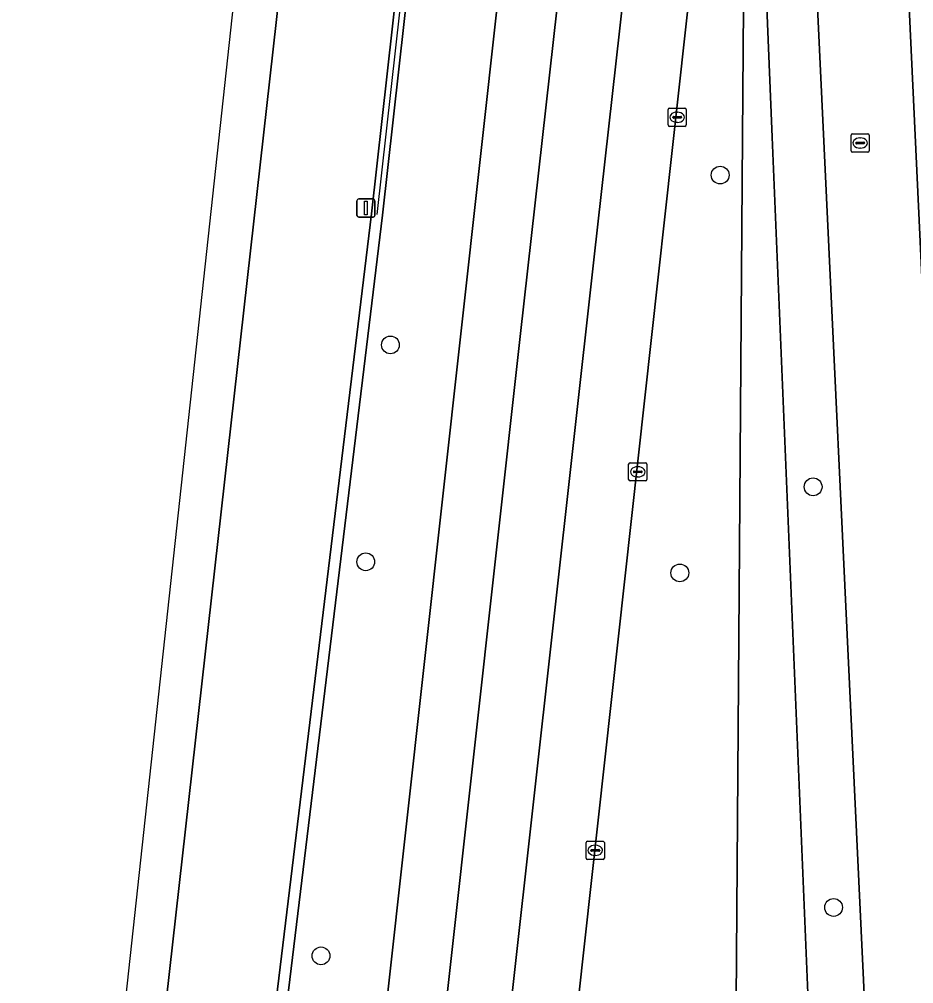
# Model space of a CAD drawing. Extents: x 162026 to 163502, y 387295 to 388169.
# Drawn here: x 162028.1 to 162077.2, y 387501 to 387554 of the extents above; entities that cross this region are included whole.
import ezdxf

# ---------------------------------------------------------------- set-up
doc = ezdxf.new("R2010")
doc.units = 0
for name, color, linetype in [('IMGEO_Berm_groen', 7, 'Continuous'), ('IMGEO_Boom', 7, 'Continuous'), ('IMGEO_Groenvoorziening', 7, 'Continuous'), ('IMGEO_Haag', 7, 'Continuous'), ('IMGEO_Hek', 7, 'Continuous'), ('IMGEO_Kolk', 7, 'Continuous'), ('IMGEO_Lichtmast', 7, 'Continuous'), ('IMGEO_Rijbaan_regionaal_gesloten', 7, 'Continuous'), ('IMGEO_Rioolput', 7, 'Continuous')]:
    doc.layers.add(name, color=color, linetype=linetype)

msp = doc.modelspace()

# ---------------------------------------------------------------- linework, layer by layer
at = {"layer": 'IMGEO_Berm_groen'}
msp.add_lwpolyline([(162070.558, 387750.033), (162070.715, 387751.433), (162082.73, 387858.959), (162085.888, 387887.498), (162092.582, 387948.213), (162098.331, 388000.033), (162100.436, 388019.009), (162101.034, 388018.962), (162098.927, 387999.967), (162093.178, 387948.147), (162086.483, 387887.426), (162083.326, 387858.893), (162071.311, 387751.367), (162071.154, 387749.967), (162064.775, 387692.973), (162048.017, 387543.217), (162038.634, 387465.803), (162038.336, 387465.839), (162038.038, 387465.875), (162047.421, 387543.289), (162064.177, 387693.016)], close=True, dxfattribs=at)
for points in [[(162064.05, 387750), (162057.767, 387693.483), (162056.727, 387684.126), (162047.718, 387603.08), (162036.137, 387500), (162030.941, 387454.36), (162030.73, 387452.526), (162030.286, 387448.671), (162029.893, 387445.259), (162029.553, 387442.306), (162029.44, 387441.239), (162028.358, 387431), (162028.258, 387430.068), (162028.052, 387428.264), (162033.041, 387427.758), (162033.149, 387428.806), (162035.199, 387428.61), (162035.081, 387427.551), (162037.244, 387427.331)], [(162037.244, 387427.331), (162040.156, 387427.036), (162040.402, 387429.193), (162040.503, 387430.114), (162041.617, 387440.377), (162041.731, 387441.427), (162042.071, 387444.383), (162042.463, 387447.798), (162042.907, 387451.657), (162043.118, 387453.488), (162048.26, 387500), (162059.518, 387601.502), (162069.77, 387692.609), (162071.42, 387707.267), (162076.229, 387750)], [(162069.156, 387593.845), (162067.972, 387583.123), (162058.793, 387500), (162053.572, 387452.74), (162053.367, 387450.91), (162052.934, 387447.048), (162052.22, 387440.67), (162052.104, 387439.634), (162050.945, 387429.352), (162050.842, 387428.441), (162050.553, 387425.98)], [(162072.467, 387462.661), (162071.249, 387460.207), (162069.991, 387458.294), (162069.372, 387457.057), (162070.271, 387452.944), (162070.151, 387451.553), (162072.857, 387451.937), (162074.201, 387453.44), (162074.818, 387455.42), (162076.443, 387455.525), (162076.254, 387459.092), (162074.53, 387500), (162070.096, 387593.801)], [(162069.454, 387547.501), (162068.075, 387580.99), (162067.829, 387547.516), (162067.467, 387500), (162067.241, 387470.233)], [(162067.241, 387470.233), (162067.467, 387500), (162067.829, 387547.516), (162068.075, 387580.99), (162069.454, 387547.501), (162071.437, 387500), (162072.849, 387466.239)], [(162072.849, 387466.239), (162071.437, 387500), (162069.454, 387547.501)]]:
    msp.add_lwpolyline(points, dxfattribs=at)
at = {"layer": 'IMGEO_Boom'}
for centre in [(162066.593, 387545.417), (162048.46, 387536.079), (162071.704, 387528.275), (162047.103, 387524.152), (162064.374, 387523.541), (162072.831, 387505.146), (162044.642, 387502.484)]:
    msp.add_circle(centre, 0.489, dxfattribs=at)
at = {"layer": 'IMGEO_Groenvoorziening'}
msp.add_lwpolyline([(162064.775, 387692.973), (162071.154, 387749.967), (162071.311, 387751.367), (162083.326, 387858.893), (162086.483, 387887.426), (162093.178, 387948.147), (162098.927, 387999.967), (162101.034, 388018.962), (162100.436, 388019.009), (162098.331, 388000.033), (162092.582, 387948.213), (162085.888, 387887.498), (162082.73, 387858.959), (162070.715, 387751.433), (162070.558, 387750.033), (162064.177, 387693.016), (162047.421, 387543.289), (162038.038, 387465.875), (162038.336, 387465.839), (162038.634, 387465.803), (162048.017, 387543.217)], close=True, dxfattribs=at)
msp.add_lwpolyline([(162086.722, 387750), (162086.309, 387746.228), (162080.161, 387691.589), (162078.737, 387678.932), (162075.453, 387649.755), (162073.957, 387630.261), (162073.874, 387626.787), (162074.15, 387615.148), (162079.544, 387500), (162080.248, 387483.154), (162080.393, 387480.335)], dxfattribs=at)
at = {"layer": 'IMGEO_Haag'}
msp.add_lwpolyline([(162064.775, 387692.973), (162071.154, 387749.967), (162071.311, 387751.367), (162083.326, 387858.893), (162086.483, 387887.426), (162093.178, 387948.147), (162098.927, 387999.967), (162101.034, 388018.962), (162100.436, 388019.009), (162098.331, 388000.033), (162092.582, 387948.213), (162085.888, 387887.498), (162082.73, 387858.959), (162070.715, 387751.433), (162070.558, 387750.033), (162064.177, 387693.016), (162047.421, 387543.289), (162038.038, 387465.875), (162038.336, 387465.839), (162038.634, 387465.803), (162048.017, 387543.217)], close=True, dxfattribs=at)
at = {"layer": 'IMGEO_Hek'}
msp.add_lwpolyline([(162064.476, 387692.994), (162047.719, 387543.253)], dxfattribs=at)
at = {"layer": 'IMGEO_Kolk'}
for p, q in [((162063.729, 387548.171), (162063.729, 387549.023)), ((162063.804, 387549.097), (162064.656, 387549.097)), ((162064.217, 387548.877), (162064.242, 387548.877)), ((162064.73, 387549.023), (162064.73, 387548.171)), ((162063.988, 387548.591), (162063.988, 387548.603)), ((162064.426, 387548.554), (162064.028, 387548.554)), ((162064.031, 387548.64), (162064.429, 387548.64)), ((162064.24, 387548.317), (162064.215, 387548.317)), ((162064.472, 387548.603), (162064.472, 387548.591)), ((162064.656, 387548.097), (162063.804, 387548.097)), ((162061.635, 387529.597), (162062.487, 387529.597)), ((162061.56, 387528.671), (162061.56, 387529.523)), ((162061.819, 387529.091), (162061.819, 387529.103)), ((162062.257, 387529.054), (162061.859, 387529.054)), ((162061.862, 387529.14), (162062.26, 387529.14)), ((162062.048, 387529.377), (162062.073, 387529.377)), ((162062.303, 387529.103), (162062.303, 387529.091)), ((162062.561, 387529.523), (162062.561, 387528.671)), ((162062.487, 387528.597), (162061.635, 387528.597)), ((162062.071, 387528.817), (162062.046, 387528.817)), ((162059.224, 387507.857), (162059.224, 387508.709)), ((162059.299, 387508.783), (162060.151, 387508.783)), ((162059.712, 387508.563), (162059.737, 387508.563)), ((162060.225, 387508.709), (162060.225, 387507.857)), ((162059.483, 387508.277), (162059.483, 387508.289)), ((162059.921, 387508.24), (162059.523, 387508.24)), ((162059.526, 387508.326), (162059.924, 387508.326)), ((162059.735, 387508.003), (162059.71, 387508.003)), ((162059.967, 387508.289), (162059.967, 387508.277)), ((162060.151, 387507.783), (162059.299, 387507.783))]:
    msp.add_line(p, q, dxfattribs=at)
for points in [[(162063.729, 387548.171), (162063.729, 387549.023)], [(162063.804, 387549.097), (162064.656, 387549.097)], [(162064.73, 387549.023), (162064.73, 387548.171)], [(162064.656, 387548.097), (162063.804, 387548.097)], [(162061.635, 387529.597), (162062.487, 387529.597)], [(162061.56, 387528.671), (162061.56, 387529.523)], [(162062.561, 387529.523), (162062.561, 387528.671)], [(162062.487, 387528.597), (162061.635, 387528.597)], [(162059.224, 387507.857), (162059.224, 387508.709)], [(162059.299, 387508.783), (162060.151, 387508.783)], [(162060.225, 387508.709), (162060.225, 387507.857)], [(162060.151, 387507.783), (162059.299, 387507.783)]]:
    msp.add_lwpolyline(points, dxfattribs=at)
for centre, radius, start, end in [((162063.806, 387549.021), 0.0765, 91.552, 178.448), ((162063.806, 387549.021), 0.0765, 91.552, 178.448), ((162064.654, 387549.021), 0.0765, 1.552, 88.448), ((162064.654, 387549.021), 0.0765, 1.552, 88.448), ((162063.806, 387548.173), 0.0765, 181.552, 268.448), ((162063.806, 387548.173), 0.0765, 181.552, 268.448), ((162064.028, 387548.6), 0.0403, 85.8775, 175.7526), ((162064.025, 387548.59), 0.0366, 178.938, 274.7102), ((162064.429, 387548.597), 0.043, 264.8664, 352.4533), ((162064.433, 387548.602), 0.0386, 1.7309, 96.639), ((162064.654, 387548.173), 0.0765, 271.552, 358.448), ((162064.654, 387548.173), 0.0765, 271.552, 358.448), ((162061.637, 387529.521), 0.0765, 91.552, 178.448), ((162061.637, 387529.521), 0.0765, 91.552, 178.448), ((162062.485, 387529.521), 0.0765, 1.552, 88.448), ((162062.485, 387529.521), 0.0765, 1.552, 88.448), ((162061.859, 387529.1), 0.0403, 85.8775, 175.7526), ((162061.856, 387529.09), 0.0366, 178.938, 274.7102), ((162062.26, 387529.097), 0.043, 264.8664, 352.4533), ((162062.264, 387529.102), 0.0386, 1.7309, 96.639), ((162061.637, 387528.673), 0.0765, 181.552, 268.448), ((162061.637, 387528.673), 0.0765, 181.552, 268.448), ((162062.485, 387528.673), 0.0765, 271.552, 358.448), ((162062.485, 387528.673), 0.0765, 271.552, 358.448), ((162059.301, 387508.707), 0.0765, 91.552, 178.448), ((162059.301, 387508.707), 0.0765, 91.552, 178.448), ((162060.149, 387508.707), 0.0765, 1.552, 88.448), ((162060.149, 387508.707), 0.0765, 1.552, 88.448), ((162059.301, 387507.859), 0.0765, 181.552, 268.448), ((162059.301, 387507.859), 0.0765, 181.552, 268.448), ((162059.523, 387508.286), 0.0403, 85.8775, 175.7526), ((162059.52, 387508.276), 0.0366, 178.938, 274.7102), ((162059.924, 387508.283), 0.043, 264.8664, 352.4533), ((162059.928, 387508.288), 0.0386, 1.7309, 96.639), ((162060.149, 387507.859), 0.0765, 271.552, 358.448), ((162060.149, 387507.859), 0.0765, 271.552, 358.448)]:
    msp.add_arc(centre, radius, start, end, dxfattribs=at)
for centre, major_axis, ratio, start_param, end_param in [((162064.216, 387548.597), (-0.387, 0.002), 0.722429, 4.712389, 7.853982), ((162064.241, 387548.597), (-0.39, 0.002), 0.717154, 1.570796, 4.712389), ((162062.047, 387529.097), (-0.387, 0.002), 0.722429, 4.712389, 7.853982), ((162062.072, 387529.097), (-0.39, 0.002), 0.717154, 1.570796, 4.712389), ((162059.711, 387508.283), (-0.387, 0.002), 0.722429, 4.712389, 7.853982), ((162059.736, 387508.283), (-0.39, 0.002), 0.717154, 1.570796, 4.712389)]:
    msp.add_ellipse(centre, major_axis=major_axis, ratio=ratio, start_param=start_param, end_param=end_param, dxfattribs=at)
at = {"layer": 'IMGEO_Lichtmast'}
for p, q in [((162046.616, 387543.202), (162046.616, 387544.002)), ((162046.616, 387544.002), (162046.616, 387543.202)), ((162046.716, 387544.102), (162047.506, 387544.102)), ((162047.506, 387544.102), (162046.716, 387544.102)), ((162047.606, 387544.002), (162047.606, 387543.202)), ((162047.606, 387543.202), (162047.606, 387544.002)), ((162047.506, 387543.102), (162046.716, 387543.102)), ((162046.716, 387543.102), (162047.506, 387543.102))]:
    msp.add_line(p, q, dxfattribs=at)
msp.add_lwpolyline([(162047.036, 387543.977), (162047.186, 387543.977), (162047.186, 387543.227), (162047.036, 387543.227), (162047.036, 387543.977)], dxfattribs=at)
for centre, start, end in [((162046.716, 387544.002), 90, 180), ((162046.716, 387544.002), 90, 180), ((162047.506, 387544.002), 0, 90), ((162047.506, 387544.002), 360, 90), ((162046.716, 387543.202), 180, 270), ((162046.716, 387543.202), 180, 270), ((162047.506, 387543.202), 270, 0), ((162047.506, 387543.202), 270, 0)]:
    msp.add_arc(centre, 0.1, start, end, dxfattribs=at)
at = {"layer": 'IMGEO_Rijbaan_regionaal_gesloten'}
for points in [[(162076.229, 387750), (162071.42, 387707.267), (162069.77, 387692.609), (162059.518, 387601.502), (162048.26, 387500), (162043.118, 387453.488), (162046.313, 387453.259), (162051.705, 387501.521), (162055.598, 387536.533), (162060.869, 387583.595), (162065.336, 387623.382), (162068.986, 387656.002), (162073.014, 387691.729), (162079.611, 387750.509)], [(162074.15, 387615.148), (162073.874, 387626.787), (162073.957, 387630.261), (162075.453, 387649.755), (162078.737, 387678.932), (162075.235, 387679.285), (162074.872, 387676.127), (162074.184, 387670.118), (162072.278, 387652.748), (162069.824, 387630.731), (162069.449, 387622.714), (162069.414, 387618.994), (162069.497, 387614.337), (162069.67, 387608.689), (162070.096, 387593.801), (162074.53, 387500), (162076.254, 387459.092), (162076.443, 387455.525), (162076.63, 387451.653), (162076.638, 387448.165), (162076.886, 387446.523)], [(162070.096, 387593.801), (162069.67, 387608.689), (162069.497, 387614.337), (162069.414, 387618.994), (162069.449, 387622.714), (162069.824, 387630.731), (162069.272, 387625.672), (162065.355, 387591.407), (162063.864, 387578.33), (162059.672, 387540.919), (162055.173, 387500.578), (162052.463, 387476.19), (162049.839, 387453.007), (162053.572, 387452.74), (162058.793, 387500), (162067.972, 387583.123)], [(162081.901, 387452.231), (162081.657, 387454.6), (162081.432, 387456.802), (162081.277, 387460.038), (162080.745, 387473.097), (162080.689, 387474.15), (162080.393, 387480.335), (162080.248, 387483.154), (162079.544, 387500), (162074.15, 387615.148)], [(162060.869, 387583.595), (162055.598, 387536.533), (162051.705, 387501.521), (162046.313, 387453.259), (162046.924, 387453.215), (162049.839, 387453.007), (162052.463, 387476.19), (162055.173, 387500.578), (162059.672, 387540.919), (162063.864, 387578.33)]]:
    msp.add_lwpolyline(points, dxfattribs=at)
msp.add_lwpolyline([(162028.947, 387454.503), (162030.941, 387454.36), (162036.137, 387500), (162047.718, 387603.08), (162056.727, 387684.126), (162054.699, 387684.33), (162043.666, 387588.407), (162041.014, 387565.347), (162039.989, 387556.439)], close=True, dxfattribs=at)
at = {"layer": 'IMGEO_Rioolput'}
for p, q in [((162073.793, 387546.754), (162073.793, 387547.606)), ((162073.868, 387547.68), (162074.72, 387547.68)), ((162074.794, 387547.606), (162074.794, 387546.754)), ((162074.052, 387547.174), (162074.052, 387547.186)), ((162074.49, 387547.137), (162074.092, 387547.137)), ((162074.095, 387547.223), (162074.493, 387547.223)), ((162074.281, 387547.46), (162074.306, 387547.46)), ((162074.536, 387547.186), (162074.536, 387547.174)), ((162074.72, 387546.68), (162073.868, 387546.68)), ((162074.304, 387546.9), (162074.279, 387546.9))]:
    msp.add_line(p, q, dxfattribs=at)
for points in [[(162073.793, 387546.754), (162073.793, 387547.606)], [(162073.868, 387547.68), (162074.72, 387547.68)], [(162074.794, 387547.606), (162074.794, 387546.754)], [(162074.72, 387546.68), (162073.868, 387546.68)]]:
    msp.add_lwpolyline(points, dxfattribs=at)
for centre, radius, start, end in [((162073.87, 387547.604), 0.0765, 91.552, 178.448), ((162073.87, 387547.604), 0.0765, 91.552, 178.448), ((162074.718, 387547.604), 0.0765, 1.552, 88.448), ((162074.718, 387547.604), 0.0765, 1.552, 88.448), ((162074.092, 387547.183), 0.0403, 85.8775, 175.7526), ((162074.089, 387547.173), 0.0366, 178.938, 274.7102), ((162074.493, 387547.18), 0.043, 264.8664, 352.4533), ((162074.497, 387547.185), 0.0386, 1.7309, 96.639), ((162073.87, 387546.756), 0.0765, 181.552, 268.448), ((162073.87, 387546.756), 0.0765, 181.552, 268.448), ((162074.718, 387546.756), 0.0765, 271.552, 358.448), ((162074.718, 387546.756), 0.0765, 271.552, 358.448)]:
    msp.add_arc(centre, radius, start, end, dxfattribs=at)
for centre, major_axis, ratio, start_param, end_param in [((162074.28, 387547.18), (-0.387, 0.002), 0.722429, 4.712389, 7.853982), ((162074.305, 387547.18), (-0.39, 0.002), 0.717154, 1.570796, 4.712389)]:
    msp.add_ellipse(centre, major_axis=major_axis, ratio=ratio, start_param=start_param, end_param=end_param, dxfattribs=at)

doc.saveas('drawing.dxf')
